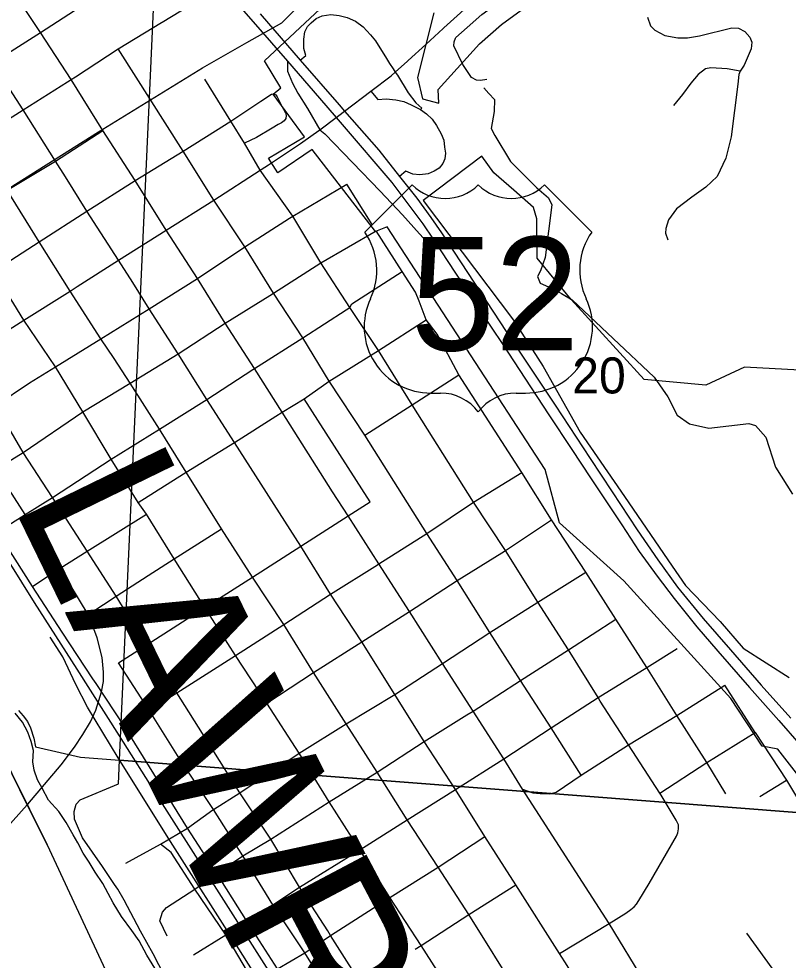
# Model space of a CAD drawing. Extents: x 0 to 34, y 0 to 22.
# Drawn here: x 2.456 to 3.35, y 15.269 to 16.363 of the extents above; entities that cross this region are included whole.
import ezdxf

# ---------------------------------------------------------------- set-up
doc = ezdxf.new("R2010")
doc.units = 0
for name, color, linetype in [('GM_X_City_Street', 7, 'Continuous'), ('GM_X_Corporation', 7, 'Continuous'), ('GM_X_County_Road', 7, 'Continuous'), ('GM_X_County_Text', 7, 'Continuous'), ('GM_X_Interchange_Ramps', 7, 'Continuous'), ('GM_X_Major_River', 7, 'Continuous'), ('GM_X_Rail_Line', 7, 'Continuous'), ('GM_X_Section_Text', 7, 'Continuous'), ('GM_X_State_Route', 7, 'Continuous'), ('GM_X_Township_Road', 7, 'Continuous'), ('GM_X_US_Location', 7, 'Continuous'), ('GM_X_US_Route', 7, 'Continuous'), ('GM_X_US_Shield', 7, 'Continuous')]:
    doc.layers.add(name, color=color, linetype=linetype)

msp = doc.modelspace()

# ---------------------------------------------------------------- linework, layer by layer
at = {"layer": 'GM_X_City_Street'}
for p, q in [((2.6467, 16.2093), (2.5712, 16.3282)), ((2.7018, 16.2441), (2.6716, 16.2931)), ((2.8663, 16.124), (2.8367, 16.1709)), ((2.8638, 15.8019), (2.7874, 15.9214)), ((2.463, 15.7871), (2.4948, 15.8071)), ((2.6041, 15.7875), (2.5943, 15.8011)), ((2.8384, 15.7856), (2.8638, 15.8019)), ((2.4309, 15.767), (2.463, 15.7871)), ((2.4715, 15.7037), (2.4973, 15.7209)), ((2.5394, 15.673), (2.5685, 15.6921)), ((3.3114, 15.5339), (3.2763, 15.5888)), ((2.5784, 15.5408), (2.6036, 15.5576)), ((3.3169, 15.4594), (3.3479, 15.4786)), ((3.3312, 15.2601), (3.3018, 15.3006))]:
    msp.add_line(p, q, dxfattribs=at)
for points in [[(2.4607, 16.2573), (2.425, 16.312), (2.3895, 16.3678), (2.3566, 16.4206), (2.3236, 16.4724), (2.2903, 16.5234)], [(2.5908, 16.1752), (2.5532, 16.2332), (2.5163, 16.2925), (2.4809, 16.3471), (2.4439, 16.403), (2.4114, 16.4556), (2.4099, 16.4581)], [(2.3104, 16.2381), (2.3143, 16.2409), (2.3696, 16.2771), (2.425, 16.312), (2.4809, 16.3471), (2.5267, 16.3771)], [(2.6843, 16.233), (2.7018, 16.2441), (2.737, 16.2673), (2.7494, 16.2756), (2.7521, 16.276), (2.7542, 16.2747), (2.7559, 16.2723), (2.7614, 16.2616), (2.7656, 16.2537), (2.7663, 16.2506), (2.7661, 16.2473), (2.7641, 16.2444), (2.7609, 16.2422), (2.757, 16.2401), (2.75, 16.2362), (2.7317, 16.2253), (2.7179, 16.2185)], [(2.9959, 16.283), (3.0019, 16.2761), (3.0084, 16.2694), (3.008, 16.2553), (3.0046, 16.2357), (3.0088, 16.2275), (3.0272, 16.1972), (3.0575, 16.1665), (3.0712, 16.1549), (3.075, 16.1468), (3.0673, 16.0856), (3.062, 16.0704), (3.0585, 16.0636), (3.0615, 16.056), (3.0782, 16.0487), (3.0863, 16.0439), (3.0989, 16.0365), (3.1939, 15.9469), (3.2101, 15.924), (3.221, 15.9027), (3.235, 15.8924), (3.2577, 15.8874), (3.3043, 15.8929), (3.3118, 15.8905), (3.3239, 15.8772), (3.3351, 15.8422), (3.355, 15.8107)], [(2.5096, 16.1793), (2.4981, 16.1978), (2.4607, 16.2573)], [(3.1315, 15.5702), (3.1288, 15.5744), (3.0945, 15.63), (3.0587, 15.6854), (3.0212, 15.7454), (2.984, 15.8016), (2.9129, 15.9145), (2.8738, 15.9778), (2.8403, 16.0275), (2.8065, 16.0794), (2.774, 16.1339), (2.7362, 16.1873), (2.7179, 16.2185), (2.7018, 16.2441)], [(2.328, 16.0931), (2.3876, 16.1293), (2.4082, 16.142), (2.4421, 16.1638), (2.4981, 16.1978), (2.5532, 16.2332)], [(2.3553, 16.0252), (2.3853, 16.0445), (2.426, 16.0699), (2.4793, 16.104), (2.5345, 16.1395), (2.5908, 16.1752), (2.6467, 16.2093), (2.6843, 16.233)], [(3.1426, 15.061), (3.1075, 15.1168), (3.0723, 15.1734), (3.037, 15.2286), (2.9788, 15.3223), (2.943, 15.3775), (2.907, 15.4324), (2.8722, 15.488), (2.8362, 15.5439), (2.7981, 15.6037), (2.7635, 15.6594), (2.7272, 15.7145), (2.691, 15.7704), (2.6499, 15.8363), (2.619, 15.8863), (2.5848, 15.9396), (2.5662, 15.9686), (2.5508, 15.9914), (2.5151, 16.0468), (2.4793, 16.104), (2.4421, 16.1638), (2.4045, 16.222)], [(3.1093, 15.4845), (3.0745, 15.5392), (3.0387, 15.5945), (3.003, 15.6499), (2.965, 15.7103), (2.93, 15.7652), (2.8579, 15.8795), (2.8162, 15.9419), (2.7858, 15.9925), (2.7515, 16.0442), (2.7181, 16.0981), (2.6824, 16.1525), (2.6467, 16.2093)], [(2.5879, 16.0566), (2.5715, 16.0827), (2.5345, 16.1395), (2.5096, 16.1793)], [(3.1832, 15.244), (3.1416, 15.3121), (3.0409, 15.468), (3.0195, 15.5032), (2.9835, 15.5587), (2.948, 15.6142), (2.9098, 15.6746), (2.8741, 15.7297), (2.8384, 15.7856), (2.82, 15.8135), (2.7618, 15.906), (2.7294, 15.9568), (2.6954, 16.0094), (2.6631, 16.0612), (2.627, 16.1176), (2.5908, 16.1752)], [(2.77, 16.1313), (2.774, 16.1339), (2.8367, 16.1709)], [(2.3689, 15.8785), (2.3951, 15.8924), (2.4283, 15.9138), (2.4678, 15.9401), (2.498, 15.9588), (2.5508, 15.9914), (2.6069, 16.0261), (2.6631, 16.0612), (2.7181, 16.0981), (2.77, 16.1313)], [(2.7474, 16.0417), (2.7515, 16.0442), (2.8065, 16.0794), (2.871, 16.1168)], [(3.2775, 15.4626), (3.2555, 15.4989), (3.2206, 15.5537), (3.1856, 15.6096), (3.1495, 15.6657), (3.1145, 15.7202), (3.0748, 15.7811), (3.0402, 15.8361), (2.9671, 15.9496), (2.9417, 15.9966), (2.9292, 16.0134), (2.921, 16.0349), (2.9168, 16.0454), (2.9013, 16.0693), (2.871, 16.1168)], [(2.5943, 15.8011), (2.5628, 15.8516), (2.5299, 15.9063), (2.498, 15.9588), (2.4615, 16.0131), (2.426, 16.0699)], [(2.8362, 16.0249), (2.8403, 16.0275), (2.8428, 16.032), (2.9013, 16.0693)], [(3.4288, 14.7341), (3.3748, 14.8211), (3.3391, 14.8735), (3.3038, 14.929), (3.2689, 14.9847), (3.2336, 15.041), (3.1982, 15.0949), (3.1626, 15.152), (3.1274, 15.2076), (3.0929, 15.2631), (3.0839, 15.2771), (3.0331, 15.3568), (2.9972, 15.413), (2.9633, 15.4675), (2.9268, 15.5235), (2.8927, 15.5782), (2.8543, 15.6393), (2.8179, 15.6946), (2.7834, 15.7504), (2.7062, 15.8708), (2.6739, 15.9209), (2.6407, 15.9737), (2.6069, 16.0261), (2.5879, 16.0566)], [(2.4048, 15.8249), (2.4287, 15.8397), (2.4606, 15.8592), (2.5299, 15.9063), (2.5848, 15.9396), (2.6407, 15.9737), (2.6954, 16.0094), (2.7474, 16.0417)], [(2.8147, 15.3033), (2.7818, 15.3541), (2.7485, 15.4101), (2.7126, 15.4637), (2.6737, 15.5253), (2.6392, 15.58), (2.6034, 15.6355), (2.5685, 15.6921), (2.5348, 15.7445), (2.4948, 15.8071), (2.4606, 15.8592), (2.4283, 15.9138), (2.3916, 15.9689), (2.3553, 16.0252)], [(2.7277, 15.9557), (2.7294, 15.9568), (2.7858, 15.9925), (2.8362, 16.0249)], [(2.5943, 15.8011), (2.6324, 15.825), (2.6499, 15.8363), (2.7062, 15.8708), (2.7544, 15.9013), (2.7618, 15.906), (2.7874, 15.9214), (2.8162, 15.9419), (2.8738, 15.9778), (2.9292, 16.0134)], [(2.4948, 15.8071), (2.5628, 15.8516), (2.619, 15.8863), (2.6739, 15.9209), (2.7277, 15.9557)], [(2.8579, 15.8795), (2.9129, 15.9145), (2.9671, 15.9496)], [(2.8724, 15.7286), (2.8741, 15.7297), (2.93, 15.7652), (2.984, 15.8016), (3.0402, 15.8361)], [(2.4973, 15.7209), (2.5034, 15.7249), (2.5348, 15.7445), (2.6041, 15.7875)], [(2.5715, 15.615), (2.6034, 15.6355), (2.6719, 15.6793), (2.7272, 15.7145), (2.7834, 15.7504), (2.8384, 15.7856)], [(3.1579, 14.9141), (3.123, 14.9705), (3.0874, 15.0259), (3.0513, 15.0822), (3.017, 15.1371), (2.9826, 15.1939), (2.9233, 15.2866), (2.8869, 15.3423), (2.852, 15.3975), (2.8164, 15.4532), (2.7816, 15.51), (2.7437, 15.568), (2.7073, 15.6235), (2.6719, 15.6793), (2.636, 15.7355), (2.6041, 15.7875)], [(3.017, 15.7428), (3.0212, 15.7454), (3.0748, 15.7811)], [(2.5059, 15.6505), (2.4715, 15.7037), (2.4309, 15.767)], [(2.5685, 15.6921), (2.6057, 15.7163), (2.636, 15.7355), (2.691, 15.7704)], [(2.6421, 15.5041), (2.6737, 15.5253), (2.7437, 15.568), (2.7981, 15.6037), (2.8543, 15.6393), (2.9098, 15.6746), (2.965, 15.7103), (3.017, 15.7428)], [(2.6036, 15.5576), (2.607, 15.5598), (2.6392, 15.58), (2.7073, 15.6235), (2.7635, 15.6594), (2.8179, 15.6946), (2.8724, 15.7286)], [(2.948, 15.6142), (3.003, 15.6499), (3.0587, 15.6854), (3.1145, 15.7202)], [(2.9765, 15.5544), (2.9835, 15.5587), (3.0387, 15.5945), (3.0945, 15.63), (3.1495, 15.6657)], [(2.9284, 15.0029), (2.9206, 15.0071), (2.8856, 15.0628), (2.8688, 15.0883), (2.8448, 15.1209), (2.798, 15.1916), (2.7827, 15.2145), (2.7563, 15.2592), (2.7214, 15.3134), (2.6858, 15.3702), (2.6517, 15.4229), (2.5784, 15.5408), (2.5454, 15.5909), (2.5417, 15.5964), (2.5059, 15.6505)], [(3.1288, 15.5744), (3.1856, 15.6096), (3.2208, 15.6314)], [(2.8914, 15.1186), (2.8847, 15.1276), (2.8739, 15.1391), (2.7881, 15.2781), (2.7509, 15.3336), (2.7159, 15.3905), (2.6817, 15.4444), (2.6421, 15.5041), (2.607, 15.5598), (2.5715, 15.615)], [(2.6809, 15.4439), (2.6817, 15.4444), (2.7126, 15.4637), (2.7816, 15.51), (2.8362, 15.5439), (2.8927, 15.5782), (2.948, 15.6142)], [(3.0409, 15.468), (3.053, 15.4639), (3.0617, 15.4629), (3.0721, 15.4627), (3.0803, 15.4645), (3.1093, 15.4845), (3.1641, 15.5197), (3.2206, 15.5537), (3.2763, 15.5888)], [(2.907, 15.4324), (2.9633, 15.4675), (3.0195, 15.5032), (3.0745, 15.5392), (3.1288, 15.5744)], [(3.2022, 15.4611), (3.2006, 15.4636), (3.1641, 15.5197), (3.1315, 15.5702)], [(2.69, 15.373), (2.7159, 15.3905), (2.7485, 15.4101), (2.8164, 15.4532), (2.8722, 15.488), (2.9268, 15.5235), (2.9765, 15.5544)], [(3.2006, 15.4636), (3.2555, 15.4989), (3.3114, 15.5339)], [(3.3114, 15.5339), (3.3479, 15.4786), (3.369, 15.4436)], [(3.2223, 15.4266), (3.2197, 15.4321), (3.2022, 15.4611)], [(2.5801, 15.3822), (2.6201, 15.404), (2.6517, 15.4229), (2.6809, 15.4439)], [(2.7818, 15.3541), (2.852, 15.3975), (2.907, 15.4324)], [(3.0839, 15.2771), (3.1416, 15.3121), (3.1611, 15.3241), (3.167, 15.3281), (3.1707, 15.3313), (3.1734, 15.3346), (3.1762, 15.3389), (3.1881, 15.3585), (3.2199, 15.4133), (3.2215, 15.4172), (3.2225, 15.4221), (3.2223, 15.4266)], [(2.6952, 15.2196), (2.7302, 15.2411), (2.7563, 15.2592), (2.7881, 15.2781), (2.818, 15.2982), (2.8869, 15.3423), (2.943, 15.3775), (2.9972, 15.413)], [(2.9271, 14.9031), (2.7302, 15.2411), (2.6962, 15.2987), (2.6601, 15.3519), (2.6327, 15.3943), (2.6201, 15.404)], [(2.6279, 15.2973), (2.6196, 15.3152), (2.6225, 15.3252), (2.6271, 15.3306), (2.6601, 15.3519), (2.6858, 15.3702), (2.69, 15.373)], [(2.9162, 15.2821), (2.9233, 15.2866), (2.9788, 15.3223), (3.0331, 15.3568)], [(2.6586, 15.2757), (2.6962, 15.2987), (2.7214, 15.3134), (2.7509, 15.3336), (2.7818, 15.3541)], [(2.9061, 15.1594), (2.818, 15.2982), (2.8147, 15.3033)]]:
    msp.add_lwpolyline(points, dxfattribs=at)
at = {"layer": 'GM_X_Corporation'}
for points in [[(3.3441, 14.1), (8.9, 14.1), (8.9, 20.9), (2.1, 20.9), (2.1, 16.1353), (2.1457, 16.065), (2.3447, 15.6926), (2.4297, 15.5215), (2.465, 15.4504), (2.4884, 15.4033), (2.5769, 15.2135), (2.7849, 14.8403), (2.8931, 14.6544), (3.0297, 14.4867), (3.1386, 14.3654), (3.228, 14.2415)], [(3.6056, 16.4577), (3.5455, 15.4266), (2.5724, 15.5017), (2.6188, 16.52)]]:
    msp.add_lwpolyline(points, close=True, dxfattribs=at)
for points in [[(2.1, 19.6396), (2.1, 16.1353), (2.1457, 16.065), (2.3447, 15.6926), (2.4297, 15.5215), (2.465, 15.4504), (2.4884, 15.4033), (2.5769, 15.2135), (2.7849, 14.8403), (2.8931, 14.6544), (3.0297, 14.4867), (3.1386, 14.3654), (3.228, 14.2415), (3.3441, 14.1), (5.4627, 14.1)], [(2.1, 17.304), (2.1, 16.1353), (2.1457, 16.065), (2.3447, 15.6926), (2.4884, 15.4033), (2.5769, 15.2135)], [(2.455, 15.5595), (2.4607, 15.5531), (2.4656, 15.5466), (2.469, 15.5394), (2.4731, 15.5273), (2.475, 15.5171), (2.5273, 15.5052), (2.5724, 15.5017), (2.6188, 16.52)], [(2.9381, 16.37), (2.919, 16.2948), (2.9246, 16.2701), (2.9439, 16.2651), (2.9431, 16.281), (2.991, 16.334), (3.0166, 16.3566), (3.0609, 16.3891)], [(3.3868, 15.4519), (3.3377, 15.5144), (3.3195, 15.5179), (3.2834, 15.5735), (3.1588, 15.71), (3.084, 15.7776), (3.0672, 15.8395), (2.8837, 16.1214), (2.87, 16.1161), (2.7965, 16.2114), (2.7565, 16.1842), (2.7456, 16.2013), (2.7878, 16.2259), (2.7512, 16.2754), (2.76, 16.2829), (2.7411, 16.3144), (2.8117, 16.3801)], [(3.3633, 15.9548), (3.2992, 15.9585), (3.2543, 15.9375), (3.1823, 15.9439), (3.0977, 16.0369), (3.0581, 16.0849), (3.0575, 16.1305), (3.0538, 16.1438), (3.0311, 16.164), (3.0077, 16.1843), (2.9937, 16.2033), (2.9256, 16.152), (3.0304, 16.0129), (3.0651, 15.9592), (3.108, 15.883), (3.1596, 15.808), (3.215, 15.7272), (3.2305, 15.7048), (3.2709, 15.6628), (3.2977, 15.6319), (3.351, 15.5979)], [(2.6377, 15.2265), (2.6117, 15.2766), (2.597, 15.3031), (2.5781, 15.3392), (2.5705, 15.3517), (2.5668, 15.3574), (2.5528, 15.3783), (2.5294, 15.4116), (2.5203, 15.4333), (2.5199, 15.442), (2.5222, 15.4507), (2.5268, 15.4556), (2.5715, 15.4744), (2.5724, 15.5017), (3.5455, 15.4266), (3.4851, 14.4189)]]:
    msp.add_lwpolyline(points, dxfattribs=at)
at = {"layer": 'GM_X_County_Road'}
for p, q in [((2.5712, 16.3282), (2.6213, 16.3586)), ((2.6213, 16.3586), (2.6221, 16.3591)), ((2.5214, 16.2958), (2.5712, 16.3282)), ((2.4607, 16.2573), (2.512, 16.2897)), ((2.4045, 16.222), (2.4607, 16.2573))]:
    msp.add_line(p, q, dxfattribs=at)
for points in [[(2.6221, 16.3591), (2.6546, 16.3788), (2.6651, 16.3857), (2.6733, 16.3915), (2.682, 16.4002), (2.6859, 16.4074)], [(2.512, 16.2897), (2.5163, 16.2925), (2.5214, 16.2958)]]:
    msp.add_lwpolyline(points, dxfattribs=at)
at = {"layer": 'GM_X_Interchange_Ramps'}
for points in [[(2.7826, 16.3149), (2.7893, 16.3203), (2.787, 16.3286), (2.7867, 16.3394), (2.7881, 16.3481), (2.791, 16.3541), (2.7952, 16.3585), (2.8013, 16.3634), (2.8083, 16.3666), (2.8181, 16.3679), (2.828, 16.3669), (2.8373, 16.3646), (2.8468, 16.3604), (2.8559, 16.3538), (2.8644, 16.3445), (2.8702, 16.3374)], [(2.8702, 16.3374), (2.8828, 16.3169), (2.8866, 16.3112), (2.8905, 16.3051), (2.8931, 16.3009)], [(2.7678, 16.3138), (2.7677, 16.3023), (2.7736, 16.2881), (2.7797, 16.2766), (2.791, 16.2589), (2.8055, 16.2341)], [(2.8931, 16.3009), (2.8956, 16.2974), (2.9081, 16.2772), (2.9172, 16.2655), (2.9241, 16.2594), (2.9223, 16.2576)], [(2.8648, 16.2789), (2.8729, 16.2694), (2.8827, 16.2699), (2.8937, 16.2689), (2.903, 16.2669), (2.9115, 16.2632), (2.9223, 16.2576), (2.9294, 16.2526), (2.9359, 16.2463), (2.9412, 16.2392), (2.9465, 16.2293), (2.9494, 16.222), (2.9505, 16.214), (2.9515, 16.2069), (2.9507, 16.2005), (2.9484, 16.1948), (2.9441, 16.1894), (2.9382, 16.186), (2.9314, 16.183), (2.9218, 16.1817), (2.9134, 16.1827), (2.9054, 16.1861), (2.8981, 16.18)], [(2.8055, 16.2341), (2.8113, 16.2296), (2.8436, 16.196), (2.8754, 16.1628), (2.9016, 16.1353), (2.9214, 16.1133), (2.9309, 16.1028), (2.9373, 16.1071)]]:
    msp.add_lwpolyline(points, dxfattribs=at)
at = {"layer": 'GM_X_Major_River'}
msp.add_lwpolyline([(2.6136, 15.2601), (2.6045, 15.2752), (2.5955, 15.2919), (2.5868, 15.3037), (2.5747, 15.32), (2.5652, 15.3359), (2.5592, 15.3469), (2.5532, 15.3586), (2.5441, 15.3715), (2.5373, 15.3833), (2.5305, 15.3939), (2.5241, 15.4056), (2.5188, 15.4151), (2.5104, 15.4295), (2.5021, 15.442), (2.49, 15.4553), (2.4825, 15.4693), (2.4772, 15.4788), (2.4734, 15.4902), (2.4719, 15.4997), (2.4727, 15.5129), (2.47, 15.5235), (2.4659, 15.5342), (2.4598, 15.5459), (2.4511, 15.5565)], dxfattribs=at)
at = {"layer": 'GM_X_Rail_Line'}
for points in [[(2.4442, 16.1664), (2.5483, 16.2319), (2.6691, 16.3062), (2.7204, 16.3356), (2.7612, 16.3582), (2.7771, 16.3744)], [(2.9276, 14.9724), (2.6173, 15.4595), (2.5724, 15.5299), (2.5232, 15.6076), (2.4738, 15.6851), (2.4442, 15.7322), (2.412, 15.7819), (2.3635, 15.8541), (2.3161, 15.9269), (2.2837, 15.9787), (2.2514, 16.0309), (2.1759, 16.1569), (2.1237, 16.2441), (2.1109, 16.2673), (2.1052, 16.2792), (2.1005, 16.2894), (2.1, 16.2907)], [(2.7838, 15.1698), (2.7825, 15.1715), (2.7654, 15.1964), (2.7111, 15.2827), (2.632, 15.4074), (2.571, 15.5044), (2.5354, 15.5632), (2.5217, 15.5897), (2.5065, 15.6217), (2.4921, 15.6448)]]:
    msp.add_lwpolyline(points, dxfattribs=at)
at = {"layer": 'GM_X_State_Route'}
for p, q in [((2.9497, 16.3524), (3.0271, 16.4227)), ((2.7371, 16.1878), (2.7457, 16.1936)), ((2.467, 15.7809), (2.463, 15.7871))]:
    msp.add_line(p, q, dxfattribs=at)
for points in [[(2.9285, 16.3331), (2.949, 16.3517), (2.9497, 16.3524)], [(2.9073, 16.3138), (2.908, 16.3145), (2.9285, 16.3331)], [(2.8275, 16.2507), (2.8343, 16.2558), (2.8648, 16.2789), (2.8884, 16.2967), (2.8931, 16.3009), (2.9073, 16.3138)], [(2.8055, 16.2341), (2.8245, 16.2485), (2.8275, 16.2507)], [(2.7457, 16.1936), (2.783, 16.2182), (2.7977, 16.2286), (2.8055, 16.2341)], [(2.5232, 16.052), (2.5715, 16.0827), (2.627, 16.1176), (2.6824, 16.1525), (2.7362, 16.1873), (2.7371, 16.1878)], [(2.4003, 15.9744), (2.4615, 16.0131), (2.5151, 16.0468), (2.5232, 16.052)], [(2.463, 15.7871), (2.4287, 15.8397), (2.3951, 15.8924), (2.3601, 15.9483)], [(2.5034, 15.7249), (2.5002, 15.73), (2.4982, 15.7328), (2.467, 15.7809)], [(2.5372, 15.6682), (2.5361, 15.6709), (2.5034, 15.7249)], [(2.4659, 15.4506), (2.5049, 15.4965), (2.5202, 15.5169), (2.53, 15.5317), (2.5388, 15.5461), (2.5449, 15.5597), (2.5518, 15.5812), (2.554, 15.593), (2.554, 15.6041), (2.5525, 15.6211), (2.5466, 15.6437), (2.5416, 15.6575), (2.5372, 15.6682)], [(2.2476, 15.1959), (2.3182, 15.2828), (2.3578, 15.3302), (2.4652, 15.4499), (2.4659, 15.4506)]]:
    msp.add_lwpolyline(points, dxfattribs=at)
at = {"layer": 'GM_X_Township_Road'}
for points in [[(2.9632, 16.3404), (2.9635, 16.3412), (2.9769, 16.3529), (2.9937, 16.3682), (3.0275, 16.3927), (3.0429, 16.4064)], [(3.1865, 16.365), (3.1899, 16.355), (3.1949, 16.3497), (3.2065, 16.3437), (3.2215, 16.3409), (3.2328, 16.3409), (3.2469, 16.3434), (3.2844, 16.3525), (3.292, 16.3522), (3.2995, 16.3484), (3.3054, 16.3416), (3.3076, 16.3359), (3.307, 16.3281), (3.2986, 16.3093), (3.2941, 16.3022), (3.2926, 16.2985), (3.2912, 16.2872), (3.2837, 16.2259), (3.2773, 16.201), (3.2672, 16.1797), (3.254, 16.1675), (3.2377, 16.1559), (3.2199, 16.1424), (3.2108, 16.1297), (3.2075, 16.1196), (3.2073, 16.1139), (3.2101, 16.1062)], [(2.9994, 16.2925), (2.9922, 16.2914), (2.9877, 16.2917), (2.9817, 16.2948), (2.9718, 16.3099), (2.9612, 16.3315), (2.9615, 16.3364), (2.9632, 16.3404)], [(3.2941, 16.3022), (3.2788, 16.305), (3.2599, 16.3063), (3.2538, 16.305), (3.2453, 16.2984), (3.2366, 16.2884), (3.2272, 16.275), (3.2165, 16.2624)]]:
    msp.add_lwpolyline(points, dxfattribs=at)
at = {"layer": 'GM_X_US_Route'}
msp.add_line((2.7678, 16.3138), (2.8052, 16.2707), dxfattribs=at)
for points in [[(2.1, 16.8819), (2.1197, 16.8689), (2.2082, 16.8119), (2.3007, 16.7515), (2.3453, 16.7219), (2.3829, 16.6947), (2.4191, 16.668), (2.4552, 16.6389), (2.4792, 16.6181), (2.5204, 16.5821), (2.5567, 16.5472), (2.5947, 16.5087), (2.6311, 16.4689), (2.663, 16.4325), (2.6859, 16.4074), (2.7306, 16.3565), (2.7678, 16.3138)], [(2.7361, 16.3689), (2.7826, 16.3149), (2.8278, 16.2633), (2.8343, 16.2558), (2.874, 16.2105), (2.8981, 16.18), (2.9182, 16.1547), (2.9345, 16.1324), (2.947, 16.1146), (3.0294, 15.9886), (3.0789, 15.9142), (3.1196, 15.8521), (3.1454, 15.8136), (3.1744, 15.7693), (3.1984, 15.7345), (3.2214, 15.7027), (3.2512, 15.6662), (3.2828, 15.6298), (3.3186, 15.5889), (3.353, 15.5504)], [(2.8052, 16.2707), (2.8245, 16.2485), (2.8314, 16.2401), (2.8891, 16.173), (2.9113, 16.1436), (2.925, 16.1248), (2.9373, 16.1071), (2.9722, 16.0539), (3.0048, 16.0047), (3.0181, 15.9847), (3.0436, 15.9457), (3.0717, 15.9029), (3.0984, 15.8626), (3.1199, 15.8299), (3.1401, 15.7996), (3.1564, 15.7751), (3.1767, 15.7443), (3.1977, 15.7154), (3.2173, 15.6894), (3.2436, 15.6566), (3.2681, 15.6285), (3.3048, 15.5861), (3.3389, 15.5477), (3.3864, 15.4935)]]:
    msp.add_lwpolyline(points, dxfattribs=at)
at = {"layer": 'GM_X_US_Shield'}
for p, q in [((2.9128, 16.17), (2.8578, 16.1151)), ((3.1215, 16.1151), (3.0666, 16.17)), ((2.9347, 15.9283), (2.9457, 15.9283)), ((3.0336, 15.9283), (3.0446, 15.9283))]:
    msp.add_line(p, q, dxfattribs=at)
for centre, radius, start, end in [((2.9512, 16.2093), 0.0549, 225.573, 314.427), ((3.0281, 16.2093), 0.0549, 225.573, 314.427), ((2.7948, 16.071), 0.0769, 334.5471, 35.0009), ((3.1845, 16.071), 0.0769, 144.9991, 205.4529), ((2.9339, 16.0052), 0.0769, 154.8319, 270.6383), ((3.0455, 16.0052), 0.0769, 269.3617, 25.1681), ((2.9457, 15.8734), 0.0549, 36.8699, 90), ((3.0336, 15.8734), 0.0549, 90, 143.1301)]:
    msp.add_arc(centre, radius, start, end, dxfattribs=at)

# ---------------------------------------------------------------- texts
at = {"layer": 'GM_X_County_Text'}
for s, rotation, p in [('L', 295.9559, (2.4466, 15.8013)), ('A', 295.9621, (2.5087, 15.674)), ('W', 296.4901, (2.5828, 15.5216)), ('R', 297.8769, (2.6825, 15.3218))]:
    msp.add_text(s, height=0.1894, rotation=rotation, dxfattribs=at).set_placement(p)
at = {"layer": 'GM_X_Section_Text'}
msp.add_text('20', height=0.04186, rotation=0, dxfattribs=at).set_placement((3.0988, 15.9278))
at = {"layer": 'GM_X_US_Location'}
for s in ['0', '/']:
    msp.add_text(s, height=0.000189, dxfattribs=at).set_placement((2.9896, 16.0426))
msp.add_text('52', height=0.000189, rotation=0, dxfattribs=at).set_placement((2.9505, 16.0034))
at = {"layer": 'GM_X_US_Shield'}
msp.add_text('52', height=0.13184, dxfattribs=at).set_placement((2.9109, 15.9778))

doc.saveas('drawing.dxf')
